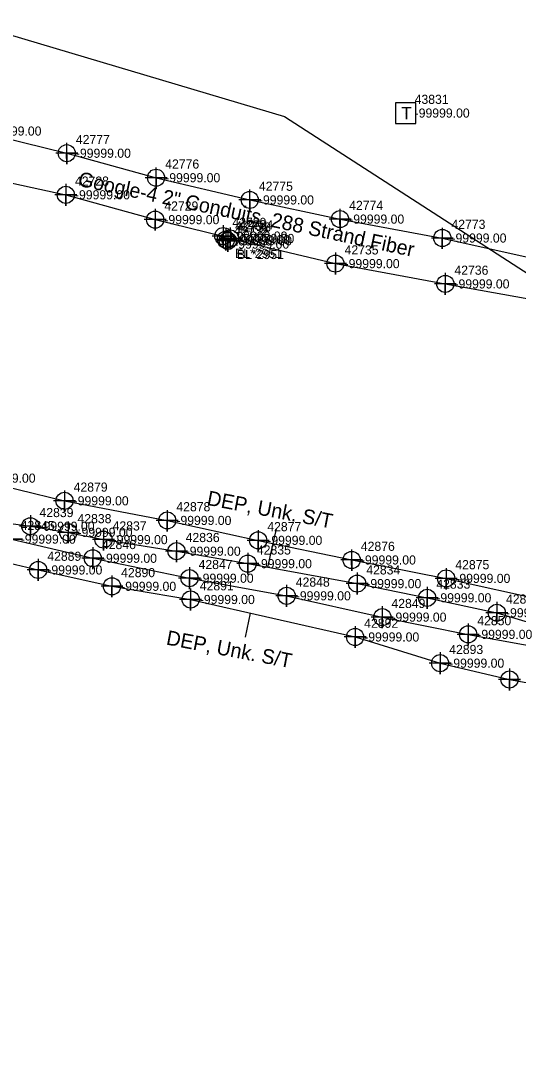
# Model space of a CAD drawing. Extents: x 2083698 to 2094313, y 743246 to 752873.
# Drawn here: x 2093244.6 to 2093380.8, y 746532.4 to 746813.4 of the extents above; entities that cross this region are included whole.
import ezdxf

# ---------------------------------------------------------------- set-up
doc = ezdxf.new("R2010")
doc.units = 0
for name, color, linetype in [('Default Symbol CELL', 7, 'Continuous'), ('Default Symbol Cogo Number', 7, 'Continuous'), ('Exist Property Iron Pin Leader', 7, 'Continuous'), ('Exist Property Iron Pin Text', 7, 'Continuous'), ('Exist Property Line Leader', 7, 'Continuous'), ('Exist Property Monument Cogo Elevation', 7, 'Continuous'), ('Exist Property Monument Cogo Number', 7, 'Continuous'), ('Exist Property Monument Leader', 7, 'Continuous'), ('Exist Property Monument Text', 7, 'Continuous'), ('Exist Right of Way Line Leader', 7, 'Continuous'), ('Exist Right of Way Line Text', 7, 'Continuous'), ('Exist Right of Way Monument Cogo Comment', 7, 'Continuous'), ('Exist Right of Way Monument Cogo Elevation', 7, 'Continuous'), ('Exist Right of Way Monument Cogo Number', 7, 'Continuous'), ('Exist Utilities Power UG Cable SUE LOS B', 7, 'Continuous'), ('Exist Utilities Power UG Cable SUE LOS B Leader', 7, 'Continuous'), ('Exist Utilities Power UG Cable SUE LOS B Text', 7, 'Continuous'), ('Exist Utilities Power UG Cable SUE LOS C', 7, 'Continuous'), ('Exist Utilities Telephone UG Conduit SUE LOS B', 7, 'Continuous'), ('Exist Utilities Telephone UG Conduit SUE LOS B Text', 7, 'Continuous'), ('Exist Utilities TV UG Cable SUE LOS B', 7, 'Continuous'), ('Scratch_Level_2', 7, 'Continuous')]:
    doc.layers.add(name, color=color, linetype=linetype)

msp = doc.modelspace()

# ---------------------------------------------------------------- linework, layer by layer
at = {"layer": 'Exist Property Iron Pin Text'}
for points in [[(2093256.98, 746768.7), (2093256.98, 746762.7), (2093256.98, 746765.7), (2093259.98, 746765.7), (2093253.98, 746765.7)], [(2093281.44, 746761.9), (2093281.44, 746755.9), (2093281.44, 746758.9), (2093284.44, 746758.9), (2093278.44, 746758.9)], [(2093300.05, 746757.41), (2093300.05, 746751.41), (2093300.05, 746754.41), (2093303.05, 746754.41), (2093297.05, 746754.41)], [(2093300.8, 746756.43), (2093300.8, 746750.43), (2093300.8, 746753.43), (2093303.8, 746753.43), (2093297.8, 746753.43)], [(2093301.31, 746756.11), (2093301.31, 746750.11), (2093301.31, 746753.11), (2093304.31, 746753.11), (2093298.31, 746753.11)], [(2093301.94, 746756.75), (2093301.94, 746750.75), (2093301.94, 746753.75), (2093304.94, 746753.75), (2093298.94, 746753.75)], [(2093330.75, 746749.87), (2093330.75, 746743.87), (2093330.75, 746746.87), (2093333.75, 746746.87), (2093327.75, 746746.87)], [(2093360.81, 746744.32), (2093360.81, 746738.32), (2093360.81, 746741.32), (2093363.81, 746741.32), (2093357.81, 746741.32)], [(2093247.28, 746678), (2093247.28, 746672), (2093247.28, 746675), (2093250.28, 746675), (2093244.28, 746675)], [(2093257.67, 746676.33), (2093257.67, 746670.33), (2093257.67, 746673.33), (2093260.67, 746673.33), (2093254.67, 746673.33)], [(2093267.29, 746674.34), (2093267.29, 746668.34), (2093267.29, 746671.34), (2093270.29, 746671.34), (2093264.29, 746671.34)], [(2093287.27, 746671.17), (2093287.27, 746665.17), (2093287.27, 746668.17), (2093290.27, 746668.17), (2093284.27, 746668.17)], [(2093306.76, 746667.76), (2093306.76, 746661.76), (2093306.76, 746664.76), (2093309.76, 746664.76), (2093303.76, 746664.76)], [(2093249.42, 746666.04), (2093249.42, 746660.04), (2093249.42, 746663.04), (2093252.42, 746663.04), (2093246.42, 746663.04)], [(2093336.69, 746662.3), (2093336.69, 746656.3), (2093336.69, 746659.3), (2093339.69, 746659.3), (2093333.69, 746659.3)], [(2093269.61, 746661.56), (2093269.61, 746655.56), (2093269.61, 746658.56), (2093272.61, 746658.56), (2093266.61, 746658.56)], [(2093291.13, 746657.95), (2093291.13, 746651.95), (2093291.13, 746654.95), (2093294.13, 746654.95), (2093288.13, 746654.95)], [(2093355.85, 746658.42), (2093355.85, 746652.42), (2093355.85, 746655.42), (2093358.85, 746655.42), (2093352.85, 746655.42)], [(2093374.91, 746654.32), (2093374.91, 746648.32), (2093374.91, 746651.32), (2093377.91, 746651.32), (2093371.91, 746651.32)], [(2093336.12, 746647.7), (2093336.12, 746641.7), (2093336.12, 746644.7), (2093339.12, 746644.7), (2093333.12, 746644.7)], [(2093359.38, 746640.53), (2093359.38, 746634.53), (2093359.38, 746637.53), (2093362.38, 746637.53), (2093356.38, 746637.53)], [(2093378.37, 746636.06), (2093378.37, 746630.06), (2093378.37, 746633.06), (2093381.37, 746633.06), (2093375.37, 746633.06)]]:
    msp.add_lwpolyline(points, dxfattribs=at)
for centre in [(2093256.98, 746765.7), (2093281.44, 746758.9), (2093300.05, 746754.41), (2093300.8, 746753.43), (2093301.31, 746753.11), (2093301.94, 746753.75), (2093330.75, 746746.87), (2093360.81, 746741.32), (2093247.28, 746675), (2093257.67, 746673.33), (2093267.29, 746671.34), (2093287.27, 746668.17), (2093249.42, 746663.04), (2093306.76, 746664.76), (2093269.61, 746658.56), (2093336.69, 746659.3), (2093291.13, 746654.95), (2093355.85, 746655.42), (2093374.91, 746651.32), (2093336.12, 746644.7), (2093359.38, 746637.53), (2093378.37, 746633.06)]:
    msp.add_circle(centre, 2.34, dxfattribs=at)
at = {"layer": 'Exist Property Line Leader'}
for points in [[(2093242.14, 746674.47), (2093242.14, 746668.47), (2093242.14, 746671.47), (2093245.14, 746671.47), (2093239.14, 746671.47)], [(2093264.36, 746669.24), (2093264.36, 746663.24), (2093264.36, 746666.24), (2093267.36, 746666.24), (2093261.36, 746666.24)], [(2093290.81, 746663.78), (2093290.81, 746657.78), (2093290.81, 746660.78), (2093293.81, 746660.78), (2093287.81, 746660.78)], [(2093317.4, 746658.96), (2093317.4, 746652.96), (2093317.4, 746655.96), (2093320.4, 746655.96), (2093314.4, 746655.96)], [(2093343.57, 746653.12), (2093343.57, 746647.12), (2093343.57, 746650.12), (2093346.57, 746650.12), (2093340.57, 746650.12)], [(2093367.06, 746648.41), (2093367.06, 746642.41), (2093367.06, 746645.41), (2093370.06, 746645.41), (2093364.06, 746645.41)]]:
    msp.add_lwpolyline(points, dxfattribs=at)
for centre in [(2093264.36, 746666.24), (2093290.81, 746660.78), (2093317.4, 746655.96), (2093343.57, 746650.12), (2093367.06, 746645.41)]:
    msp.add_circle(centre, 2.34, dxfattribs=at)
at = {"layer": 'Exist Right of Way Line Text'}
for points in [[(2093257.19, 746779.9), (2093257.23, 746774.08), (2093257.21, 746777.08), (2093260.23, 746777.08), (2093254.23, 746777.08)], [(2093281.64, 746773.18), (2093281.68, 746767.37), (2093281.66, 746770.37), (2093284.68, 746770.37), (2093278.68, 746770.37)], [(2093307.28, 746767.12), (2093307.31, 746761.3), (2093307.29, 746764.3), (2093310.31, 746764.3), (2093304.31, 746764.3)], [(2093331.98, 746761.87), (2093332.01, 746756.05), (2093331.99, 746759.05), (2093335.01, 746759.05), (2093329.01, 746759.05)], [(2093359.96, 746756.68), (2093359.99, 746750.87), (2093359.98, 746753.87), (2093362.99, 746753.87), (2093356.99, 746753.87)], [(2093256.59, 746684.77), (2093256.62, 746678.96), (2093256.61, 746681.96), (2093259.62, 746681.96), (2093253.62, 746681.96)], [(2093284.69, 746679.41), (2093284.73, 746673.59), (2093284.71, 746676.59), (2093287.73, 746676.59), (2093281.73, 746676.59)], [(2093309.57, 746673.96), (2093309.6, 746668.14), (2093309.59, 746671.14), (2093312.6, 746671.14), (2093306.6, 746671.14)], [(2093335.16, 746668.59), (2093335.2, 746662.77), (2093335.18, 746665.77), (2093338.2, 746665.77), (2093332.2, 746665.77)], [(2093361.02, 746663.55), (2093361.05, 746657.73), (2093361.03, 746660.73), (2093364.05, 746660.73), (2093358.05, 746660.73)]]:
    msp.add_lwpolyline(points, dxfattribs=at)
for centre in [(2093257.23, 746777.08), (2093281.68, 746770.37), (2093307.31, 746764.3), (2093332.01, 746759.05), (2093359.99, 746753.87), (2093256.62, 746681.96), (2093284.73, 746676.59), (2093309.6, 746671.14), (2093335.2, 746665.77), (2093361.05, 746660.73)]:
    msp.add_circle(centre, 2.34, dxfattribs=at)
at = {"layer": 'Exist Right of Way Monument Cogo Number'}
msp.add_line((2093349.92, 746788.07), (2093349.92, 746788.07), dxfattribs=at)
msp.add_lwpolyline([(2093347.19, 746785.24), (2093352.79, 746785.24), (2093352.79, 746790.83), (2093347.19, 746790.83), (2093347.19, 746785.24)], dxfattribs=at)
at = {"layer": 'Exist Utilities Power UG Cable SUE LOS B'}
for points in [[(2093143.44, 746794.9), (2093144.84, 746794.93), (2093155.74, 746792.04), (2093189.57, 746781.22), (2093219.25, 746773.86), (2093256.98, 746765.7), (2093281.44, 746758.9), (2093300.05, 746754.41), (2093300.8, 746753.43)], [(2093301.31, 746753.11), (2093301.94, 746753.75), (2093330.75, 746746.87), (2093360.81, 746741.32), (2093399.44, 746734.44), (2093401.32, 746735.33), (2093402.24, 746737.76), (2093407.44, 746751.9), (2093411.72, 746762.82)], [(2093212.54, 746679.05), (2093218.9, 746678.81), (2093247.28, 746675), (2093257.67, 746673.33), (2093267.29, 746671.34), (2093287.27, 746668.17), (2093306.76, 746664.76), (2093336.69, 746659.3), (2093355.85, 746655.42), (2093374.91, 746651.32), (2093389.96, 746646.83), (2093401.77, 746641.8), (2093413.01, 746637.65), (2093415.26, 746637.1)], [(2093181.99, 746677.63), (2093226.09, 746668.53), (2093249.42, 746663.04), (2093269.61, 746658.56), (2093291.13, 746654.95), (2093336.12, 746644.7), (2093359.38, 746637.53), (2093378.37, 746633.06), (2093399.58, 746629.22), (2093421.5, 746625.83), (2093439.07, 746621.6), (2093487.04, 746612.44), (2093508.6, 746607.91), (2093531.54, 746605.39), (2093560.99, 746599.27), (2093579.62, 746596.87)]]:
    msp.add_lwpolyline(points, dxfattribs=at)
at = {"layer": 'Exist Utilities Power UG Cable SUE LOS B Leader'}
for p, q in [((2093312.22, 746663.76), (2093314.64, 746674.31)), ((2093307.45, 746651.23), (2093306.05, 746644.6))]:
    msp.add_line(p, q, dxfattribs=at)
at = {"layer": 'Exist Utilities Power UG Cable SUE LOS C'}
msp.add_lwpolyline([(2091387.72, 747754.05), (2091459.29, 747488.14), (2091734.16, 747369.44), (2092190.29, 747172.26), (2092598.52, 747024.9), (2092972.51, 746889.78), (2093316.78, 746787.16), (2093711.24, 746532.37)], dxfattribs=at)
at = {"layer": 'Exist Utilities Telephone UG Conduit SUE LOS B'}
for points in [[(2093159, 746805.89), (2093184.14, 746797.51), (2093207.54, 746789.77), (2093232.76, 746783.15), (2093257.23, 746777.08), (2093281.68, 746770.37), (2093307.31, 746764.3), (2093332.01, 746759.05), (2093359.99, 746753.87), (2093385.07, 746748.25), (2093410.17, 746744.21), (2093434.65, 746740.43), (2093459.33, 746737.65), (2093485.49, 746734.07), (2093506.87, 746730.82), (2093532.74, 746729.85)], [(2093175.22, 746700.69), (2093176.76, 746700.98), (2093181.66, 746699.48), (2093206.91, 746693.77), (2093231.15, 746688.16), (2093256.62, 746681.96), (2093284.73, 746676.59), (2093309.6, 746671.14), (2093335.2, 746665.77), (2093361.05, 746660.73), (2093389.02, 746654.53), (2093416.97, 746647.68), (2093445.69, 746640.12), (2093473.91, 746633.19), (2093499.75, 746627.22), (2093526.17, 746622.18), (2093552.04, 746616.67), (2093579.02, 746608.45), (2093593.8, 746604.94), (2093619.49, 746602.8), (2093646.15, 746599.98)]]:
    msp.add_lwpolyline(points, dxfattribs=at)
at = {"layer": 'Exist Utilities TV UG Cable SUE LOS B'}
msp.add_lwpolyline([(2093211.8, 746678.39), (2093222.6, 746675.97), (2093242.14, 746671.47), (2093264.36, 746666.24), (2093290.81, 746660.78), (2093317.4, 746655.96), (2093343.57, 746650.12), (2093367.06, 746645.41), (2093389.81, 746641.25), (2093404.73, 746638.17), (2093411.82, 746636.76), (2093419.66, 746636.76), (2093441.03, 746633.59), (2093465.7, 746628.88), (2093491.06, 746625.59), (2093517.91, 746620.21), (2093544.75, 746615.2), (2093562.29, 746605.17), (2093582.88, 746601.49), (2093609.22, 746596.92), (2093633.1, 746593.52)], dxfattribs=at)

# ---------------------------------------------------------------- texts
at = {"layer": 'Default Symbol CELL'}
for s, p in [('42845', (2093244.64, 746673.97)), ('42846', (2093266.86, 746668.74)), ('42847', (2093293.31, 746663.28)), ('42848', (2093319.9, 746658.46)), ('42849', (2093346.07, 746652.62)), ('42850', (2093369.56, 746647.91))]:
    msp.add_text(s, height=2.5, dxfattribs=at).set_placement(p)
at = {"layer": 'Default Symbol Cogo Number'}
for p in [(2093244.64, 746670.22), (2093266.86, 746664.99), (2093293.31, 746659.53), (2093319.9, 746654.71), (2093346.07, 746648.88), (2093369.56, 746644.16)]:
    msp.add_text('-99999.00', height=2.5, dxfattribs=at).set_placement(p)
at = {"layer": 'Exist Property Iron Pin Leader'}
for s, p in [('42728', (2093259.48, 746768.2)), ('42729', (2093283.94, 746761.4)), ('42730', (2093302.55, 746756.91)), ('42731', (2093303.3, 746755.93)), ('42733', (2093303.81, 746755.61)), ('42734', (2093304.44, 746756.25)), ('42735', (2093333.25, 746749.37)), ('42736', (2093363.31, 746743.82)), ('42839', (2093249.78, 746677.5)), ('42838', (2093260.17, 746675.83)), ('42837', (2093269.79, 746673.84)), ('42836', (2093289.77, 746670.67)), ('42889', (2093251.92, 746665.54)), ('42835', (2093309.26, 746667.26)), ('42890', (2093272.11, 746661.06)), ('42834', (2093339.19, 746661.8)), ('42891', (2093293.63, 746657.45)), ('42833', (2093358.35, 746657.92)), ('42832', (2093377.41, 746653.82)), ('42892', (2093338.62, 746647.2)), ('42893', (2093361.88, 746640.03))]:
    msp.add_text(s, height=2.5, dxfattribs=at).set_placement(p)
at = {"layer": 'Exist Property Monument Cogo Elevation'}
msp.add_text('-99999.00', height=2.5, dxfattribs=at).set_placement((2093303.05, 746750.95))
at = {"layer": 'Exist Property Monument Cogo Number'}
msp.add_text('42732', height=2.5, dxfattribs=at).set_placement((2093303.05, 746754.7))
at = {"layer": 'Exist Property Monument Leader'}
for s, p in [('EL*2951', (2093303.3, 746748.43)), ('BL*2951', (2093303.81, 746748.11))]:
    msp.add_text(s, height=2.5, dxfattribs=at).set_placement(p)
at = {"layer": 'Exist Property Monument Text'}
for p in [(2093259.48, 746764.45), (2093283.94, 746757.65), (2093302.55, 746753.16), (2093303.3, 746752.18), (2093304.44, 746752.5), (2093303.81, 746751.86), (2093333.25, 746745.62), (2093363.31, 746740.07), (2093249.78, 746673.75), (2093260.17, 746672.08), (2093269.79, 746670.09), (2093289.77, 746666.92), (2093309.26, 746663.51), (2093251.92, 746661.79), (2093272.11, 746657.31), (2093339.19, 746658.05), (2093358.35, 746654.17), (2093293.63, 746653.7), (2093377.41, 746650.07), (2093338.62, 746643.45), (2093361.88, 746636.28)]:
    msp.add_text('-99999.00', height=2.5, dxfattribs=at).set_placement(p)
at = {"layer": 'Exist Right of Way Line Leader'}
for s, p in [('42777', (2093259.73, 746779.58)), ('42776', (2093284.18, 746772.87)), ('42775', (2093309.81, 746766.8)), ('42774', (2093334.51, 746761.55)), ('42773', (2093362.49, 746756.37)), ('42879', (2093259.12, 746684.46)), ('42878', (2093287.23, 746679.09)), ('42877', (2093312.1, 746673.64)), ('42876', (2093337.7, 746668.27)), ('42875', (2093363.55, 746663.23))]:
    msp.add_text(s, height=2.5, dxfattribs=at).set_placement(p)
at = {"layer": 'Exist Right of Way Monument Cogo Comment'}
msp.add_text('-99999.00', height=2.5, dxfattribs=at).set_placement((2093352.42, 746786.82))
at = {"layer": 'Exist Right of Way Monument Cogo Elevation'}
msp.add_text('43831', height=2.5, dxfattribs=at).set_placement((2093352.42, 746790.57))
at = {"layer": 'Exist Right of Way Monument Cogo Number'}
msp.add_text('T', height=3.42, dxfattribs=at).set_placement((2093348.79, 746786.35))
at = {"layer": 'Exist Utilities Power UG Cable SUE LOS B Text'}
for p in [(2093295.41, 746680.86), (2093284.26, 746642.65)]:
    msp.add_text('DEP, Unk. S/T', height=4, rotation=349.2339, dxfattribs=at).set_placement(p)
at = {"layer": 'Exist Utilities Telephone UG Conduit SUE LOS B Text'}
msp.add_text('Google-4 2" Conduits, 288 Strand Fiber', height=4, rotation=347.9954, dxfattribs=at).set_placement((2093260.13, 746768.2))
at = {"layer": 'Scratch_Level_2'}
for p in [(2093235.26, 746781.9), (2093259.73, 746775.83), (2093284.18, 746769.12), (2093309.81, 746763.05), (2093334.51, 746757.8), (2093362.49, 746752.62), (2093233.65, 746686.91), (2093259.12, 746680.71), (2093287.23, 746675.34), (2093312.1, 746669.89), (2093337.7, 746664.52), (2093363.55, 746659.48)]:
    msp.add_text('-99999.00', height=2.5, dxfattribs=at).set_placement(p)

doc.saveas('drawing.dxf')
